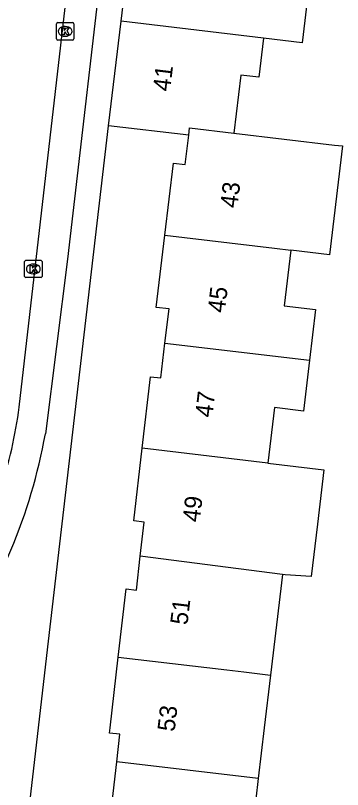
# Model space of a CAD drawing. Extents: x 161696 to 162377, y 380761 to 381673.
# Drawn here: x 161947.99 to 161966.83, y 380996.44 to 381040.99 of the extents above; entities that cross this region are included whole.
import ezdxf

# ---------------------------------------------------------------- set-up
doc = ezdxf.new("R2010")
doc.units = 0
for name, color, linetype in [('IMGEO_Kolk', 7, 'Continuous'), ('IMGEO_Pand', 7, 'Continuous'), ('IMGEO_Pand_nummerreeks', 7, 'Continuous'), ('IMGEO_Rijbaan_lokaal_open', 7, 'Continuous'), ('IMGEO_Voetpad_open', 7, 'Continuous')]:
    doc.layers.add(name, color=color, linetype=linetype)

msp = doc.modelspace()

# ---------------------------------------------------------------- linework, layer by layer
at = {"layer": 'IMGEO_Kolk'}
for p, q in [((161950.352, 381039.653), (161950.352, 381040.505)), ((161950.427, 381040.579), (161951.279, 381040.579)), ((161950.84, 381040.359), (161950.865, 381040.359)), ((161951.353, 381040.505), (161951.353, 381039.653)), ((161950.863, 381039.799), (161950.838, 381039.799)), ((161951.279, 381039.579), (161950.427, 381039.579)), ((161948.597, 381026.902), (161949.449, 381026.902)), ((161948.522, 381025.976), (161948.522, 381026.828)), ((161949.01, 381026.682), (161949.035, 381026.682)), ((161949.523, 381026.828), (161949.523, 381025.976)), ((161949.033, 381026.122), (161949.008, 381026.122)), ((161949.449, 381025.902), (161948.597, 381025.902))]:
    msp.add_line(p, q, dxfattribs=at)
for points in [[(161950.352, 381039.653), (161950.352, 381040.505)], [(161950.427, 381040.579), (161951.279, 381040.579)], [(161950.673, 381040.279), (161950.796, 381040.279), (161950.796, 381040.128), (161950.926, 381040.279), (161951.09, 381040.279), (161950.944, 381040.128), (161951.097, 381039.879), (161950.945, 381039.879), (161950.86, 381040.043), (161950.796, 381039.976), (161950.796, 381039.879), (161950.673, 381039.879), (161950.673, 381040.279)], [(161951.353, 381040.505), (161951.353, 381039.653)], [(161951.279, 381039.579), (161950.427, 381039.579)], [(161948.597, 381026.902), (161949.449, 381026.902)], [(161948.522, 381025.976), (161948.522, 381026.828)], [(161948.843, 381026.602), (161948.966, 381026.602), (161948.966, 381026.451), (161949.096, 381026.602), (161949.26, 381026.602), (161949.114, 381026.451), (161949.267, 381026.202), (161949.115, 381026.202), (161949.03, 381026.366), (161948.966, 381026.299), (161948.966, 381026.202), (161948.843, 381026.202), (161948.843, 381026.602)], [(161949.523, 381026.828), (161949.523, 381025.976)], [(161949.449, 381025.902), (161948.597, 381025.902)]]:
    msp.add_lwpolyline(points, dxfattribs=at)
for centre, start, end in [((161950.429, 381040.503), 91.552, 178.448), ((161950.429, 381040.503), 91.552, 178.448), ((161951.277, 381040.503), 1.552, 88.448), ((161951.277, 381040.503), 1.552, 88.448), ((161950.429, 381039.655), 181.552, 268.448), ((161950.429, 381039.655), 181.552, 268.448), ((161951.277, 381039.655), 271.552, 358.448), ((161951.277, 381039.655), 271.552, 358.448), ((161948.599, 381026.826), 91.552, 178.448), ((161948.599, 381026.826), 91.552, 178.448), ((161949.447, 381026.826), 1.552, 88.448), ((161949.447, 381026.826), 1.552, 88.448), ((161948.599, 381025.978), 181.552, 268.448), ((161948.599, 381025.978), 181.552, 268.448), ((161949.447, 381025.978), 271.552, 358.448), ((161949.447, 381025.978), 271.552, 358.448)]:
    msp.add_arc(centre, 0.0765, start, end, dxfattribs=at)
for centre, major_axis, ratio, start_param, end_param in [((161950.839, 381040.079), (-0.387, 0.002), 0.722429, 4.712389, 7.853982), ((161950.864, 381040.079), (-0.39, 0.002), 0.717154, 1.570796, 4.712389), ((161949.009, 381026.402), (-0.387, 0.002), 0.722429, 4.712389, 7.853982), ((161949.034, 381026.402), (-0.39, 0.002), 0.717154, 1.570796, 4.712389)]:
    msp.add_ellipse(centre, major_axis=major_axis, ratio=ratio, start_param=start_param, end_param=end_param, dxfattribs=at)
at = {"layer": 'IMGEO_Pand'}
for points in [[(161954.078, 381040.659), (161954.809, 381046.803)], [(161965.235, 381045.562), (161964.504, 381039.417), (161962.273, 381039.683)], [(161953.362, 381034.648), (161954.078, 381040.659)], [(161962.273, 381039.683), (161954.078, 381040.659)], [(161962.273, 381039.683), (161962.006, 381037.436), (161960.978, 381037.558), (161960.581, 381034.226)], [(161957.975, 381034.1), (161953.362, 381034.648)], [(161957.975, 381034.1), (161958.026, 381034.53), (161960.581, 381034.226)], [(161956.595, 381028.345), (161957.089, 381032.5), (161957.775, 381032.418), (161957.975, 381034.1)], [(161960.581, 381034.226), (161966.378, 381033.537), (161966.833, 381033.483), (161966.085, 381027.214), (161963.846, 381027.481)], [(161956.607, 381022.139), (161956.845, 381024.102), (161956.101, 381024.191), (161956.595, 381028.345)], [(161956.595, 381028.345), (161962.908, 381027.593), (161963.846, 381027.481)], [(161963.846, 381027.481), (161963.466, 381024.286), (161965.28, 381024.071), (161964.932, 381021.147)], [(161955.294, 381016.089), (161955.766, 381020.198), (161956.363, 381020.13), (161956.607, 381022.139)], [(161956.607, 381022.139), (161964.932, 381021.147)], [(161964.932, 381021.147), (161964.584, 381018.225), (161962.912, 381018.424), (161962.531, 381015.227)], [(161955.186, 381009.878), (161955.41, 381011.834), (161954.813, 381011.902), (161955.294, 381016.089)], [(161962.531, 381015.227), (161955.294, 381016.089)], [(161962.531, 381015.227), (161965.76, 381014.843), (161965.387, 381011.705), (161965.03, 381008.705), (161963.531, 381008.79), (161963.379, 381008.81)], [(161953.912, 381004.052), (161954.364, 381007.987), (161954.961, 381007.919), (161955.186, 381009.878)], [(161963.379, 381008.81), (161955.186, 381009.878)], [(161963.379, 381008.81), (161962.689, 381003.026)], [(161953.826, 380998.04), (161954.008, 380999.624), (161953.411, 380999.692), (161953.446, 381000), (161953.912, 381004.052)], [(161953.912, 381004.052), (161960.169, 381003.323), (161961.151, 381003.209), (161962.689, 381003.026)], [(161962.689, 381003.026), (161962.328, 381000), (161961.979, 380997.069)], [(161961.979, 380997.069), (161961.838, 380995.884), (161961.198, 380990.504), (161952.471, 380991.505), (161952.962, 380995.777), (161953.559, 380995.709), (161953.826, 380998.04)], [(161961.979, 380997.069), (161953.826, 380998.04)]]:
    msp.add_lwpolyline(points, dxfattribs=at)
at = {"layer": 'IMGEO_Rijbaan_lokaal_open'}
msp.add_lwpolyline([(161948.215, 381018.454), (161951.537, 381047.312)], dxfattribs=at)
msp.add_arc((161920.823, 381022.181), 27.645, 342.0648, 352.2521, dxfattribs=at)
at = {"layer": 'IMGEO_Voetpad_open'}
for points in [[(161951.94, 381046.805), (161953.271, 381046.679), (161950.997, 381026.968), (161949.716, 381016.912)], [(161948.338, 380991.533), (161949.325, 381000), (161949.809, 381004.154), (161953.362, 381034.648)]]:
    msp.add_lwpolyline(points, dxfattribs=at)
msp.add_arc((161918.063, 381022.636), 32.167, 324.8168, 349.7493, dxfattribs=at)

# ---------------------------------------------------------------- texts
at = {"layer": 'IMGEO_Pand_nummerreeks'}
for s, rotation, p in [('41', 83.2111, (161956.896, 381036.591)), ('43', 83.1591, (161960.772, 381029.875)), ('45', 83.1591, (161960.049, 381023.848)), ('47', 83.16, (161959.326, 381017.821)), ('49', 83.1591, (161958.603, 381011.795)), ('51', 83.1591, (161957.894, 381005.88)), ('53', 83.1591, (161957.157, 380999.741))]:
    msp.add_text(s, height=1, rotation=rotation, dxfattribs=at).set_placement(p)

doc.saveas('drawing.dxf')
